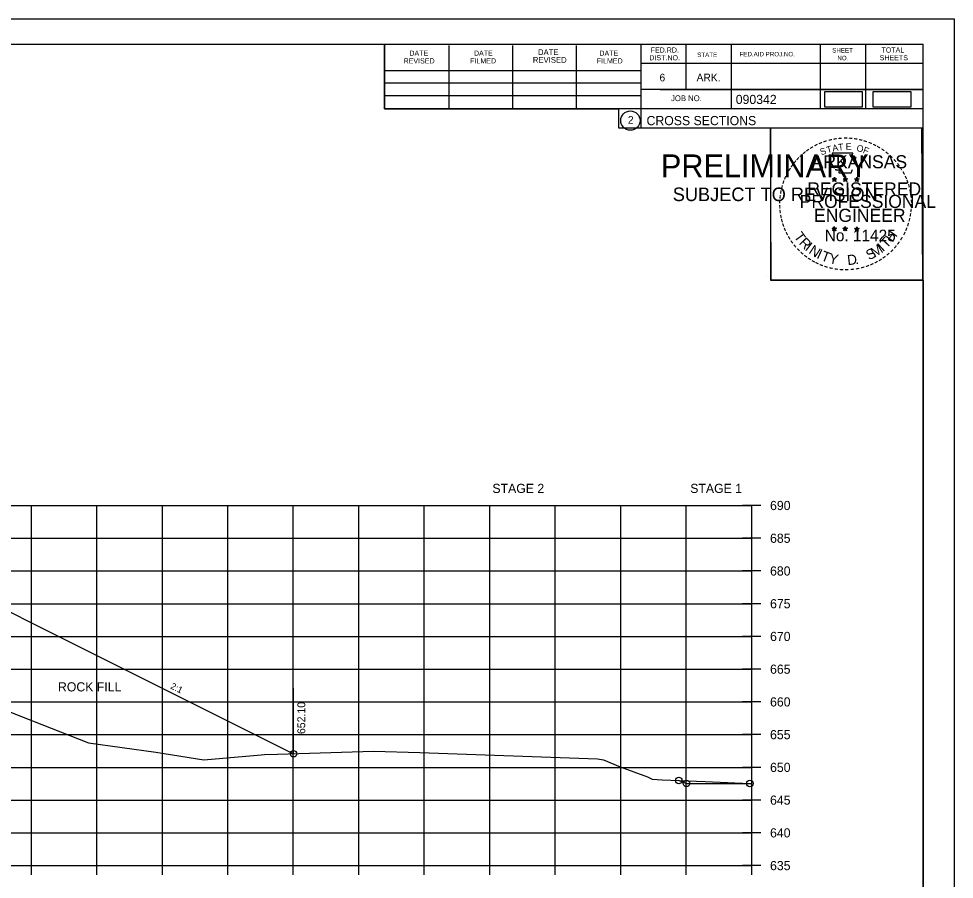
# Model space of a CAD drawing. Extents: x 1370515 to 1370849, y 383299 to 386073.
# Drawn here: x 1370705.9 to 1370848.7, y 384661.3 to 384792.8 of the extents above; entities that cross this region are included whole.
import ezdxf

# ---------------------------------------------------------------- set-up
doc = ezdxf.new("R2010")
doc.units = 0
for name, color, linetype in [('R_Axis', 7, 'Continuous'), ('R_Axis Annot', 7, 'Continuous'), ('R_Border', 7, 'Continuous'), ('R_Border PE', 7, 'Continuous'), ('R_Border Prem', 7, 'Continuous'), ('R_Detour', 7, 'Continuous'), ('R_Exist Surface', 7, 'Continuous'), ('R_Fin Surface', 7, 'Continuous'), ('R_Grid', 7, 'Continuous'), ('R_No Plot', 7, 'Continuous'), ('R_Xsect Elev', 7, 'Continuous'), ('R_Xsect Slope', 7, 'Continuous')]:
    doc.layers.add(name, color=color, linetype=linetype)

msp = doc.modelspace()

# ---------------------------------------------------------------- linework, layer by layer
at = {"layer": 'R_Axis'}
for p, q in [((1370819.2, 384718.44), (1370816.4, 384718.44)), ((1370817.8, 384663.44), (1370817.8, 384718.44)), ((1370819.2, 384713.44), (1370816.4, 384713.44)), ((1370819.2, 384708.44), (1370816.4, 384708.44)), ((1370819.2, 384703.44), (1370816.4, 384703.44)), ((1370819.2, 384698.44), (1370816.4, 384698.44)), ((1370819.2, 384693.44), (1370816.4, 384693.44)), ((1370819.2, 384688.44), (1370816.4, 384688.44)), ((1370819.2, 384683.44), (1370816.4, 384683.44)), ((1370819.2, 384678.44), (1370816.4, 384678.44)), ((1370819.2, 384673.44), (1370816.4, 384673.44)), ((1370819.2, 384668.44), (1370816.4, 384668.44)), ((1370707.8, 384662.04), (1370707.8, 384664.84)), ((1370717.8, 384662.04), (1370717.8, 384664.84)), ((1370727.8, 384662.04), (1370727.8, 384664.84)), ((1370737.8, 384662.04), (1370737.8, 384664.84)), ((1370747.8, 384662.04), (1370747.8, 384664.84)), ((1370757.8, 384662.04), (1370757.8, 384664.84)), ((1370767.8, 384662.04), (1370767.8, 384664.84)), ((1370777.8, 384662.04), (1370777.8, 384664.84)), ((1370787.8, 384662.04), (1370787.8, 384664.84)), ((1370797.8, 384662.04), (1370797.8, 384664.84)), ((1370807.8, 384662.04), (1370807.8, 384664.84)), ((1370817.8, 384662.04), (1370817.8, 384664.84)), ((1370537.8, 384663.44), (1370817.8, 384663.44)), ((1370819.2, 384663.44), (1370816.4, 384663.44))]:
    msp.add_line(p, q, dxfattribs=at)
at = {"layer": 'R_Border'}
for p, q in [((1370527.8, 384788.9), (1370843.98, 384788.9)), ((1370761.72, 384779.02), (1370761.72, 384788.9)), ((1370771.58, 384779.02), (1370771.58, 384788.7)), ((1370781.34, 384779.02), (1370781.34, 384788.7)), ((1370791.02, 384779.02), (1370791.02, 384788.7)), ((1370800.88, 384788.9), (1370800.88, 384776.1)), ((1370807.72, 384788.9), (1370807.72, 384781.96)), ((1370814.66, 384788.9), (1370814.66, 384779.02)), ((1370828.24, 384788.9), (1370828.24, 384779.02)), ((1370835.18, 384788.9), (1370835.18, 384779.02)), ((1370843.98, 384583.44), (1370843.98, 384788.9)), ((1370843.98, 384785.96), (1370800.88, 384785.96)), ((1370843.98, 384785.98), (1370843.98, 384785.98)), ((1370761.72, 384784.88), (1370800.88, 384784.88)), ((1370761.72, 384783.02), (1370800.88, 384783.02)), ((1370843.98, 384781.96), (1370800.88, 384781.96)), ((1370803.84, 384781.96), (1370843.98, 384781.96)), ((1370761.72, 384779.02), (1370761.72, 384781.08)), ((1370761.72, 384781.08), (1370800.88, 384781.08)), ((1370843.98, 384779.02), (1370761.72, 384779.02)), ((1370800.88, 384776.1), (1370843.98, 384776.1))]:
    msp.add_line(p, q, dxfattribs=at)
msp.add_circle((1370799.27, 384777.23), 1.47, dxfattribs=at)
at = {"layer": 'R_Border PE'}
for p, q in [((1370830.42, 384768.61), (1370830.37, 384768.35)), ((1370830.42, 384768.24), (1370830.42, 384768.61)), ((1370830.42, 384768.61), (1370830.46, 384768.36)), ((1370832.09, 384768.61), (1370832.04, 384768.35)), ((1370832.09, 384768.24), (1370832.09, 384768.61)), ((1370832.09, 384768.61), (1370832.13, 384768.36)), ((1370833.85, 384768.59), (1370833.81, 384768.34)), ((1370833.85, 384768.23), (1370833.85, 384768.59)), ((1370833.85, 384768.59), (1370833.9, 384768.34)), ((1370830.07, 384768.35), (1370830.42, 384768.24)), ((1370830.07, 384768.35), (1370830.32, 384768.31)), ((1370830.07, 384768.35), (1370830.3, 384768.23)), ((1370830.2, 384767.94), (1370830.42, 384768.24)), ((1370830.2, 384767.94), (1370830.33, 384768.19)), ((1370830.2, 384767.94), (1370830.41, 384768.16)), ((1370830.63, 384767.94), (1370830.41, 384768.16)), ((1370830.76, 384768.35), (1370830.42, 384768.24)), ((1370830.63, 384767.94), (1370830.42, 384768.24)), ((1370830.76, 384768.35), (1370830.48, 384768.3)), ((1370830.63, 384767.94), (1370830.49, 384768.23)), ((1370830.76, 384768.35), (1370830.56, 384768.25)), ((1370831.74, 384768.35), (1370832.09, 384768.24)), ((1370831.74, 384768.35), (1370831.99, 384768.31)), ((1370831.74, 384768.35), (1370831.97, 384768.23)), ((1370831.87, 384767.94), (1370832.09, 384768.24)), ((1370831.87, 384767.94), (1370832, 384768.19)), ((1370831.87, 384767.94), (1370832.08, 384768.16)), ((1370832.3, 384767.94), (1370832.08, 384768.16)), ((1370832.43, 384768.35), (1370832.09, 384768.24)), ((1370832.3, 384767.94), (1370832.09, 384768.24)), ((1370832.43, 384768.35), (1370832.15, 384768.3)), ((1370832.3, 384767.94), (1370832.16, 384768.23)), ((1370832.43, 384768.35), (1370832.23, 384768.25)), ((1370833.5, 384768.34), (1370833.85, 384768.23)), ((1370833.5, 384768.34), (1370833.75, 384768.29)), ((1370833.5, 384768.34), (1370833.74, 384768.22)), ((1370833.63, 384767.93), (1370833.85, 384768.23)), ((1370833.63, 384767.93), (1370833.76, 384768.18)), ((1370833.63, 384767.93), (1370833.85, 384768.15)), ((1370834.2, 384768.34), (1370833.85, 384768.23)), ((1370834.06, 384767.93), (1370833.85, 384768.23)), ((1370834.06, 384767.93), (1370833.85, 384768.15)), ((1370834.2, 384768.34), (1370833.91, 384768.29)), ((1370834.06, 384767.93), (1370833.93, 384768.22)), ((1370834.2, 384768.34), (1370833.99, 384768.24)), ((1370830.06, 384760.78), (1370830.41, 384760.67)), ((1370830.06, 384760.78), (1370830.32, 384760.73)), ((1370830.06, 384760.78), (1370830.3, 384760.66)), ((1370830.2, 384760.37), (1370830.41, 384760.67)), ((1370830.2, 384760.37), (1370830.32, 384760.61)), ((1370830.2, 384760.37), (1370830.41, 384760.59)), ((1370830.41, 384761.03), (1370830.37, 384760.78)), ((1370830.41, 384760.67), (1370830.41, 384761.03)), ((1370830.41, 384761.03), (1370830.46, 384760.78)), ((1370830.76, 384760.78), (1370830.41, 384760.67)), ((1370830.62, 384760.37), (1370830.41, 384760.67)), ((1370830.62, 384760.37), (1370830.41, 384760.58)), ((1370830.76, 384760.78), (1370830.47, 384760.73)), ((1370830.62, 384760.37), (1370830.49, 384760.66)), ((1370830.76, 384760.78), (1370830.55, 384760.68)), ((1370831.73, 384760.78), (1370832.08, 384760.67)), ((1370831.73, 384760.78), (1370831.98, 384760.73)), ((1370831.73, 384760.78), (1370831.97, 384760.66)), ((1370831.86, 384760.37), (1370832.08, 384760.67)), ((1370831.86, 384760.37), (1370831.99, 384760.61)), ((1370831.86, 384760.37), (1370832.08, 384760.59)), ((1370832.08, 384761.03), (1370832.04, 384760.78)), ((1370832.08, 384760.67), (1370832.08, 384761.03)), ((1370832.08, 384761.03), (1370832.13, 384760.78)), ((1370832.43, 384760.78), (1370832.08, 384760.67)), ((1370832.29, 384760.37), (1370832.08, 384760.67)), ((1370832.29, 384760.37), (1370832.08, 384760.58)), ((1370832.43, 384760.78), (1370832.14, 384760.73)), ((1370832.29, 384760.37), (1370832.16, 384760.66)), ((1370832.43, 384760.78), (1370832.22, 384760.68)), ((1370833.5, 384760.77), (1370833.85, 384760.66)), ((1370833.5, 384760.77), (1370833.75, 384760.72)), ((1370833.5, 384760.77), (1370833.74, 384760.65)), ((1370833.63, 384760.36), (1370833.85, 384760.66)), ((1370833.63, 384760.36), (1370833.76, 384760.6)), ((1370833.63, 384760.36), (1370833.85, 384760.58)), ((1370833.85, 384761.02), (1370833.81, 384760.77)), ((1370833.85, 384760.66), (1370833.85, 384761.02)), ((1370833.85, 384761.02), (1370833.9, 384760.77)), ((1370834.19, 384760.77), (1370833.85, 384760.66)), ((1370834.06, 384760.36), (1370833.85, 384760.66)), ((1370834.06, 384760.36), (1370833.85, 384760.57)), ((1370834.19, 384760.77), (1370833.91, 384760.72)), ((1370834.06, 384760.36), (1370833.92, 384760.65)), ((1370834.19, 384760.77), (1370833.99, 384760.67))]:
    msp.add_line(p, q, dxfattribs=at)
for points in [[(1370830.11, 384772.23), (1370830.38, 384771.4)], [(1370833.62, 384771.31), (1370833.76, 384771.59), (1370833.08, 384771.57), (1370833.22, 384772.23), (1370830.11, 384772.23)], [(1370830.42, 384768.61), (1370830.63, 384767.94), (1370830.07, 384768.35), (1370830.76, 384768.35), (1370830.2, 384767.94), (1370830.42, 384768.61)], [(1370830.6, 384769.81), (1370830.6, 384769.72), (1370831.16, 384769.7), (1370831.11, 384769.23), (1370832.98, 384769.23), (1370833.18, 384769.76)], [(1370832.09, 384768.61), (1370832.3, 384767.94), (1370831.74, 384768.35), (1370832.43, 384768.35), (1370831.87, 384767.94), (1370832.09, 384768.61)], [(1370833.85, 384768.59), (1370834.06, 384767.93), (1370833.5, 384768.34), (1370834.2, 384768.34), (1370833.63, 384767.93), (1370833.85, 384768.59)], [(1370830.41, 384761.03), (1370830.62, 384760.37), (1370830.06, 384760.78), (1370830.76, 384760.78), (1370830.2, 384760.37), (1370830.41, 384761.03)], [(1370832.08, 384761.03), (1370832.29, 384760.37), (1370831.73, 384760.78), (1370832.43, 384760.78), (1370831.86, 384760.37), (1370832.08, 384761.03)], [(1370833.85, 384761.02), (1370834.06, 384760.36), (1370833.5, 384760.77), (1370834.19, 384760.77), (1370833.63, 384760.36), (1370833.85, 384761.02)]]:
    msp.add_lwpolyline(points, dxfattribs=at)
for centre, radius in [((1370830.41, 384768.24), 0.172), ((1370830.41, 384768.24), 0.145), ((1370830.41, 384768.24), 0.116), ((1370830.41, 384768.24), 0.0991), ((1370830.41, 384768.24), 0.0747), ((1370830.41, 384768.24), 0.0495), ((1370830.41, 384768.24), 0.0296), ((1370832.08, 384768.24), 0.172), ((1370832.08, 384768.24), 0.145), ((1370832.08, 384768.24), 0.116), ((1370832.08, 384768.24), 0.0991), ((1370832.08, 384768.24), 0.0747), ((1370832.08, 384768.24), 0.0495), ((1370832.08, 384768.24), 0.0296), ((1370833.85, 384768.23), 0.172), ((1370833.85, 384768.23), 0.145), ((1370833.85, 384768.23), 0.116), ((1370833.85, 384768.23), 0.0991), ((1370833.85, 384768.23), 0.0747), ((1370833.85, 384768.23), 0.0495), ((1370833.85, 384768.23), 0.0296), ((1370830.41, 384760.67), 0.172), ((1370830.41, 384760.67), 0.145), ((1370830.41, 384760.67), 0.116), ((1370830.41, 384760.67), 0.0991), ((1370830.41, 384760.67), 0.0747), ((1370830.41, 384760.67), 0.0495), ((1370830.41, 384760.67), 0.0296), ((1370832.08, 384760.67), 0.172), ((1370832.08, 384760.67), 0.145), ((1370832.08, 384760.67), 0.116), ((1370832.08, 384760.67), 0.0991), ((1370832.08, 384760.67), 0.0747), ((1370832.08, 384760.67), 0.0495), ((1370832.08, 384760.67), 0.0296), ((1370833.85, 384760.66), 0.172), ((1370833.85, 384760.66), 0.145), ((1370833.85, 384760.66), 0.116), ((1370833.85, 384760.66), 0.0991), ((1370833.85, 384760.66), 0.0747), ((1370833.85, 384760.66), 0.0495), ((1370833.85, 384760.66), 0.0296)]:
    msp.add_circle(centre, radius, dxfattribs=at)
at = {"layer": 'R_Detour'}
for points in [[(1370828.89, 384779.31), (1370834.73, 384779.31), (1370834.73, 384781.62), (1370828.89, 384781.62)], [(1370836.3, 384779.31), (1370842.14, 384779.31), (1370842.14, 384781.62), (1370836.3, 384781.62)]]:
    msp.add_lwpolyline(points, close=True, dxfattribs=at)
at = {"layer": 'R_Exist Surface'}
msp.add_lwpolyline([(1370699.42, 384688.92), (1370706.55, 384686.11), (1370716.5, 384682.2), (1370726.81, 384680.74), (1370734.12, 384679.59), (1370742.88, 384680.35), (1370743.39, 384680.39), (1370745.4, 384680.45), (1370760.05, 384680.93), (1370767.12, 384680.73), (1370794.27, 384679.76), (1370795.19, 384679.61), (1370797.73, 384678.5), (1370801.91, 384676.98), (1370802.59, 384676.62), (1370804.1, 384676.52), (1370810.69, 384676.27), (1370817.51, 384675.99), (1370817.8, 384676.02)], dxfattribs=at)
at = {"layer": 'R_Fin Surface'}
for points in [[(1370613.08, 384696.73), (1370622.35, 384696.73), (1370651.8, 384706.54), (1370657.8, 384708.04), (1370665.8, 384707.24), (1370677.8, 384706.04), (1370689.8, 384704.84), (1370697.8, 384704.04), (1370703.8, 384702.54), (1370708.65, 384700.12), (1370747.82, 384680.53)], [(1370806.65, 384676.43), (1370807.11, 384676.27), (1370807.84, 384676), (1370808.65, 384676), (1370809.75, 384675.99), (1370811.65, 384675.99), (1370811.65, 384675.99), (1370811.65, 384675.99), (1370817.51, 384675.97), (1370817.8, 384675.97)]]:
    msp.add_lwpolyline(points, dxfattribs=at)
at = {"layer": 'R_Grid'}
for p, q in [((1370537.8, 384718.44), (1370817.8, 384718.44)), ((1370707.8, 384663.44), (1370707.8, 384718.44)), ((1370717.8, 384663.44), (1370717.8, 384718.44)), ((1370727.8, 384663.44), (1370727.8, 384718.44)), ((1370737.8, 384663.44), (1370737.8, 384718.44)), ((1370747.8, 384663.44), (1370747.8, 384718.44)), ((1370757.8, 384663.44), (1370757.8, 384718.44)), ((1370767.8, 384663.44), (1370767.8, 384718.44)), ((1370777.8, 384663.44), (1370777.8, 384718.44)), ((1370787.8, 384663.44), (1370787.8, 384718.44)), ((1370797.8, 384663.44), (1370797.8, 384718.44)), ((1370807.8, 384663.44), (1370807.8, 384718.44)), ((1370817.8, 384663.44), (1370817.8, 384718.44)), ((1370537.8, 384713.44), (1370817.8, 384713.44)), ((1370537.8, 384708.44), (1370817.8, 384708.44)), ((1370537.8, 384703.44), (1370817.8, 384703.44)), ((1370537.8, 384698.44), (1370817.8, 384698.44)), ((1370537.8, 384693.44), (1370817.8, 384693.44)), ((1370537.8, 384688.44), (1370817.8, 384688.44)), ((1370537.8, 384683.44), (1370817.8, 384683.44)), ((1370537.8, 384678.44), (1370817.8, 384678.44)), ((1370537.8, 384673.44), (1370817.8, 384673.44)), ((1370537.8, 384668.44), (1370817.8, 384668.44)), ((1370537.8, 384663.44), (1370817.8, 384663.44))]:
    msp.add_line(p, q, dxfattribs=at)
at = {"layer": 'R_No Plot'}
for p, q in [((1370515.4, 384792.79), (1370848.73, 384792.79)), ((1370820.02, 384753.64), (1370820.02, 384753.64))]:
    msp.add_line(p, q, dxfattribs=at)
for points in [[(1370515.39, 384792.79), (1370848.73, 384792.79), (1370848.73, 384579.45), (1370515.39, 384579.45)], [(1370761.72, 384788.9), (1370761.72, 384779.02), (1370797.45, 384779.02), (1370797.45, 384776.1), (1370820.65, 384776.1), (1370820.65, 384752.88), (1370843.98, 384752.88), (1370843.98, 384583.44), (1370527.8, 384583.44), (1370527.8, 384788.9)], [(1370820.65, 384776.13), (1370843.75, 384776.13), (1370843.87, 384752.88), (1370820.77, 384752.88)]]:
    msp.add_lwpolyline(points, close=True, dxfattribs=at)
for centre in [(1370747.82, 384680.53), (1370806.65, 384676.43), (1370807.84, 384676), (1370807.84, 384676), (1370817.51, 384675.97)]:
    msp.add_circle(centre, 0.5, dxfattribs=at)
at = {"layer": 'R_Xsect Elev'}
msp.add_line((1370747.82, 384680.53), (1370747.82, 384690.53), dxfattribs=at)

# ---------------------------------------------------------------- texts
at = {"layer": 'R_Axis Annot'}
for s, p in [('STAGE 2', (1370778.2, 384720.35)), ('STAGE 1', (1370808.41, 384720.35)), ('690', (1370820.6, 384717.74)), ('685', (1370820.6, 384712.74)), ('680', (1370820.6, 384707.74)), ('675', (1370820.6, 384702.74)), ('670', (1370820.6, 384697.74)), ('665', (1370820.6, 384692.74)), ('ROCK FILL', (1370711.86, 384690.04)), ('660', (1370820.6, 384687.74)), ('655', (1370820.6, 384682.74)), ('650', (1370820.6, 384677.74)), ('645', (1370820.6, 384672.74)), ('640', (1370820.6, 384667.74)), ('635', (1370820.6, 384662.74))]:
    msp.add_text(s, height=1.4, dxfattribs=at).set_placement(p)
at = {"layer": 'R_Border'}
for s, height, p in [('DATE', 0.782, (1370765.52, 384787.14)), ('DATE', 0.782, (1370775.38, 384787.14)), ('DATE', 0.879, (1370785.16, 384787.24)), ('DATE', 0.782, (1370794.54, 384787.14)), ('DIST.NO.', 0.782, (1370802.16, 384786.44)), ('FED.RD.', 0.782, (1370802.36, 384787.62)), ('STATE', 0.684, (1370809.48, 384786.94)), ('FED.AID PROJ.NO.', 0.684, (1370815.94, 384787.04)), ('SHEET', 0.684, (1370830.1, 384787.62)), ('NO.', 0.684, (1370830.88, 384786.44)), ('SHEETS', 0.782, (1370837.34, 384786.44)), ('TOTAL', 0.782, (1370837.62, 384787.62)), ('REVISED', 0.782, (1370764.64, 384785.96)), ('FILMED', 0.782, (1370774.8, 384785.96)), ('REVISED', 0.879, (1370784.38, 384786.06)), ('FILMED', 0.782, (1370794.14, 384785.96)), ('6', 1.17, (1370803.72, 384783.22)), ('ARK.', 1.172, (1370809.38, 384783.22)), ('JOB NO.', 0.879, (1370805.48, 384780.2)), ('090342', 1.4, (1370815.36, 384779.76)), ('2', 1.17, (1370798.89, 384776.75)), ('CROSS SECTIONS', 1.4, (1370801.74, 384776.53))]:
    msp.add_text(s, height=height, rotation=360, dxfattribs=at).set_placement(p)
at = {"layer": 'R_Border PE'}
for s, height, rotation, p in [('-', 1.6, 19.1761, (1370828.86, 384773.36)), ('-', 1.6, 13.6301, (1370829.61, 384773.6)), ('-', 1.6, 10.2193, (1370830.28, 384773.76)), ('-', 1.6, 5.8968, (1370831.01, 384773.87)), ('-', 1.6, 0.1862, (1370831.78, 384773.94)), ('-', 1.6, 357.743, (1370832.51, 384773.93)), ('-', 1.6, 352.1617, (1370833.25, 384773.87)), ('-', 1.6, 347.2049, (1370833.97, 384773.76)), ('-', 1.6, 342.3362, (1370834.61, 384773.6)), ('-', 1.6, 36.2317, (1370826.41, 384772.01)), ('-', 1.6, 34.0636, (1370826.99, 384772.4)), ('-', 1.6, 28.7918, (1370827.59, 384772.77)), ('-', 1.6, 24.3072, (1370828.22, 384773.09)), ('S', 1, 21.594, (1370828.46, 384771.91)), ('T', 1, 16.4036, (1370829.38, 384772.24)), ('A', 1, 11.2132, (1370830.2, 384772.49)), ('T', 1, 6.0228, (1370831.05, 384772.66)), ('E', 1, 0.8323, (1370832.16, 384772.77)), ('O', 1, 350.4515, (1370833.76, 384772.56)), ('F', 1, 340.0707, (1370834.71, 384772.33)), ('-', 1.6, 337.8551, (1370835.34, 384773.38)), ('-', 1.6, 334.1211, (1370835.97, 384773.11)), ('-', 1.6, 329.6409, (1370836.55, 384772.83)), ('-', 1.6, 325.8627, (1370837.19, 384772.47)), ('-', 1.6, 48.423, (1370825.06, 384770.73)), ('-', 1.6, 42.9622, (1370825.5, 384771.21)), ('-', 1.6, 38.9507, (1370825.94, 384771.63)), ('ARKANSAS', 2, 360, (1370826.96, 384769.94)), ('-', 1.6, 320.5297, (1370837.8, 384772.04)), ('-', 1.6, 315.5786, (1370838.4, 384771.55)), ('-', 1.6, 309.8797, (1370838.97, 384771)), ('-', 1.6, 58.0706, (1370823.92, 384769.15)), ('-', 1.6, 54.2325, (1370824.24, 384769.68)), ('-', 1.6, 50.6142, (1370824.65, 384770.25)), ('-', 1.6, 306.6522, (1370839.5, 384770.4)), ('-', 1.4, 303.6753, (1370839.98, 384769.83)), ('-', 1.6, 67.7743, (1370823.34, 384767.93)), ('-', 1.6, 62.8713, (1370823.6, 384768.54)), ('-', 1.6, 299.6684, (1370840.3, 384769.22)), ('-', 1.6, 294.6628, (1370840.63, 384768.61)), ('-', 1.6, 75.461, (1370822.93, 384766.58)), ('-', 1.6, 72.3945, (1370823.12, 384767.3)), ('REGISTERED', 2, 360, (1370826.28, 384765.79)), ('DWB', 0.01, 360, (1370830.4, 384768.24)), ('DWB', 0.01, 360, (1370832.07, 384768.24)), ('DWB', 0.01, 360, (1370833.84, 384768.22)), ('-', 1.6, 290.5728, (1370840.88, 384768.04)), ('-', 1.6, 285.1233, (1370841.12, 384767.46)), ('-', 1.6, 85.1863, (1370822.72, 384765.18)), ('-', 1.6, 81.2013, (1370822.8, 384765.87)), ('PROFESSIONAL', 2, 360, (1370825.13, 384763.89)), ('-', 1.6, 280.5493, (1370841.32, 384766.71)), ('-', 1.6, 276.5962, (1370841.48, 384765.95)), ('-', 1.6, 94.1959, (1370822.73, 384763.75)), ('-', 1.6, 89.0622, (1370822.69, 384764.48)), ('-', 1.6, 274.3301, (1370841.54, 384765.22)), ('-', 1.6, 269.9407, (1370841.57, 384764.59)), ('-', 1.6, 98.9479, (1370822.8, 384763.09)), ('-', 1.6, 101.7149, (1370822.94, 384762.35)), ('ENGINEER', 2, 360, (1370827.32, 384761.76)), ('-', 1.6, 260.9953, (1370841.48, 384763.27)), ('-', 1.6, 263.5172, (1370841.55, 384763.93)), ('-', 1.6, 105.4578, (1370823.1, 384761.76)), ('-', 1.6, 109.0874, (1370823.31, 384761.13)), ('-', 1.6, 252.8681, (1370841.19, 384761.87)), ('-', 1.6, 255.7626, (1370841.37, 384762.59)), ('-', 1.6, 114.0643, (1370823.57, 384760.53)), ('-', 1.6, 115.7288, (1370823.87, 384759.91)), ('T', 1.54, 306.0406, (1370824.17, 384759.51)), ('No. 11425', 1.757, 360, (1370828.95, 384758.81)), ('DWB', 0.01, 360, (1370830.4, 384760.66)), ('DWB', 0.01, 360, (1370832.07, 384760.66)), ('DWB', 0.01, 360, (1370833.83, 384760.65)), ('H', 1.54, 54.6088, (1370839.29, 384758.54)), ('-', 1.6, 244.6197, (1370840.71, 384760.57)), ('-', 1.6, 247.8887, (1370840.97, 384761.2)), ('-', 1.6, 120.4471, (1370824.23, 384759.33)), ('-', 1.6, 125.8934, (1370824.63, 384758.77)), ('R', 1.54, 314.005, (1370824.93, 384758.46)), ('I', 1.54, 321.9694, (1370825.83, 384757.53)), ('I', 1.54, 42.1136, (1370837.84, 384757.12)), ('T', 1.54, 46.6444, (1370838.4, 384757.6)), ('-', 1.6, 233.8452, (1370839.91, 384759.17)), ('-', 1.6, 239.0712, (1370840.31, 384759.82)), ('-', 1.6, 130.7181, (1370825.09, 384758.21)), ('-', 1.6, 134.2238, (1370825.61, 384757.67)), ('-', 1.6, 138.9338, (1370826.14, 384757.21)), ('N', 1.54, 326.5002, (1370826.4, 384757.05)), ('I', 1.54, 335.3603, (1370827.61, 384756.27)), ('T', 1.54, 339.8912, (1370828.27, 384755.94)), ('S', 1.54, 26.9312, (1370835.72, 384755.87)), ('M', 1.54, 32.6563, (1370836.56, 384756.27)), ('-', 1.6, 221.0851, (1370838.48, 384757.53)), ('-', 1.6, 225.7653, (1370839, 384758.04)), ('-', 1.6, 231.2538, (1370839.48, 384758.6)), ('-', 1.6, 144.6463, (1370826.69, 384756.8)), ('-', 1.6, 148.0898, (1370827.25, 384756.43)), ('-', 1.6, 151.5704, (1370827.83, 384756.1)), ('-', 1.6, 154.6002, (1370828.35, 384755.86)), ('Y', 1.54, 347.8556, (1370829.49, 384755.5)), ('D', 1.54, 6.3969, (1370832.47, 384755.14)), ('.', 1.54, 13.7642, (1370833.66, 384755.26)), ('-', 1.6, 207.3568, (1370836.84, 384756.32)), ('-', 1.6, 212.2491, (1370837.4, 384756.67)), ('-', 1.6, 215.7363, (1370837.93, 384757.06)), ('-', 1.6, 158.5612, (1370828.98, 384755.6)), ('-', 1.6, 162.7983, (1370829.67, 384755.39)), ('-', 1.6, 167.5555, (1370830.38, 384755.23)), ('-', 1.6, 173.1155, (1370831.15, 384755.12)), ('-', 1.6, 176.5183, (1370831.9, 384755.06)), ('-', 1.6, 181.5918, (1370832.64, 384755.08)), ('-', 1.6, 185.8167, (1370833.45, 384755.16)), ('-', 1.6, 191.2858, (1370834.19, 384755.29)), ('-', 1.6, 195.4743, (1370834.92, 384755.49)), ('-', 1.6, 200.7184, (1370835.6, 384755.73)), ('-', 1.6, 204.2516, (1370836.21, 384756))]:
    msp.add_text(s, height=height, rotation=rotation, dxfattribs=at).set_placement(p)
at = {"layer": 'R_Border Prem'}
for s, height, p in [('PRELIMINARY', 3.5, (1370803.93, 384768.56)), ('DWB', 0.01, (1370804.68, 384770.41)), ('SUBJECT TO REVISION', 2.0751, (1370805.74, 384764.93))]:
    msp.add_text(s, height=height, rotation=360, dxfattribs=at).set_placement(p)
at = {"layer": 'R_No Plot'}
for p in [(1370716.46, 384682.15), (1370743.35, 384680.34), (1370760.01, 384680.88), (1370734.08, 384679.54), (1370794.23, 384679.71), (1370797.69, 384678.45), (1370802.54, 384676.57), (1370817.46, 384675.94)]:
    msp.add_text('+', height=0.1, dxfattribs=at).set_placement(p)
at = {"layer": 'R_Xsect Elev'}
msp.add_text('652.10', height=1.2, rotation=90, dxfattribs=at).set_placement((1370749.62, 384683.53))
at = {"layer": 'R_Xsect Slope'}
msp.add_text('2:1', height=1, rotation=333.4349, dxfattribs=at).set_placement((1370728.94, 384690.53))

doc.saveas('drawing.dxf')
